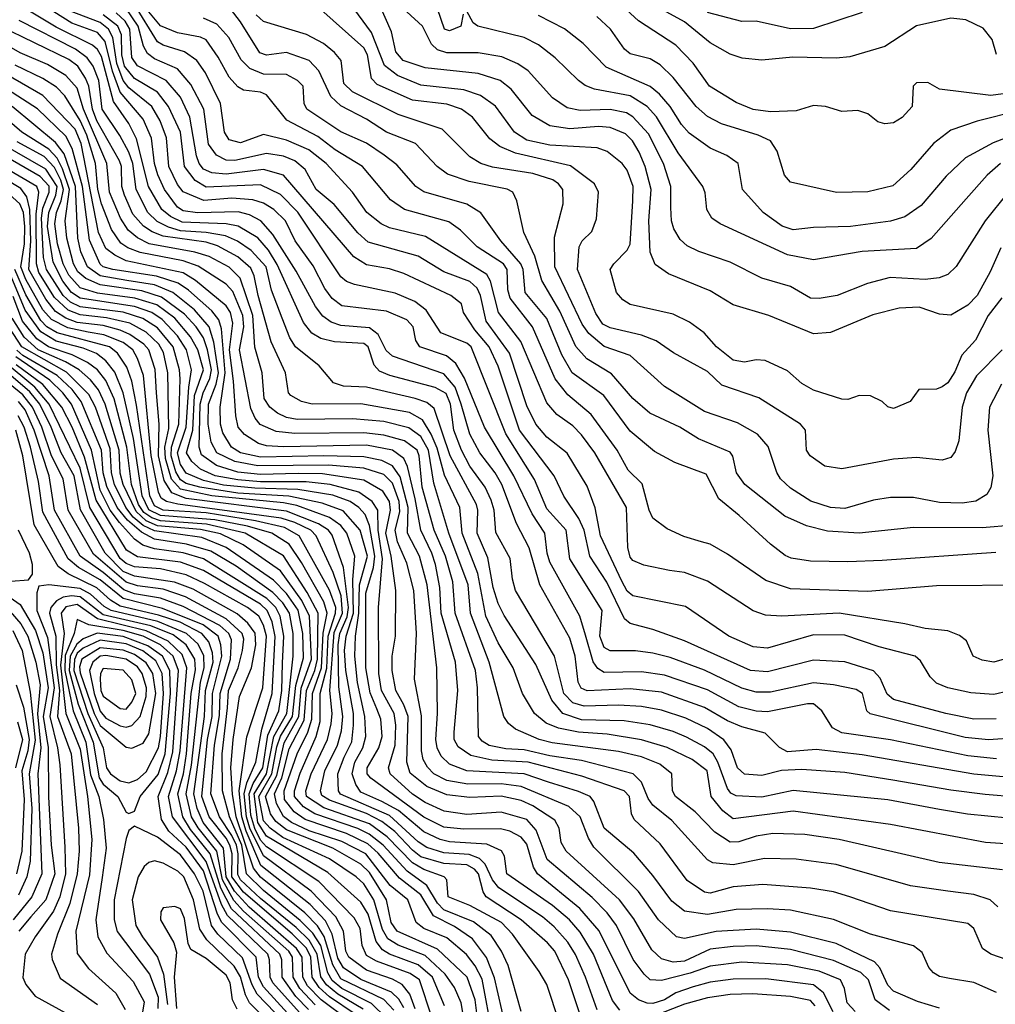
# Model space of a CAD drawing. Extents: x 501367 to 657802, y 482273 to 547541.
# Tile 368 of 656: x 613694 to 617100, y 485730 to 489168. Entities that reach past the tile are written whole.
import ezdxf

# ---------------------------------------------------------------- set-up
doc = ezdxf.new("R2010")
doc.units = 0

msp = doc.modelspace()

# ---------------------------------------------------------------- linework, layer by layer
at = {"layer": '0CON20XD'}
for points in [[(617123.1, 488196.9), (617075.9, 488135), (617031.3, 488048.7), (616983.7, 487996.3), (616958.5, 487938.5), (616935, 487900), (616915, 487885.4), (616895, 487877.3), (616833, 487877), (616803.3, 487835), (616745, 487810), (616725, 487815.8), (616705, 487834), (616665, 487854.2), (616625, 487855.6), (616585, 487842), (616565, 487842.5), (616465, 487874.6), (616425, 487897.3), (616375, 487941.5), (616297.2, 487977.2), (616265, 487979.5), (616225, 487971.5), (616185, 487979.2), (616127.3, 488025), (616084.2, 488074.2), (616032.1, 488112.1), (615975, 488139.6), (615825, 488173.2), (615799.4, 488189.4), (615777.7, 488215), (615756.1, 488295), (615768, 488315), (615815, 488363.2), (615825.7, 488384.3), (615835.2, 488535), (615836.1, 488585), (615815, 488642.5), (615796.9, 488665), (615745, 488707.8), (615710.2, 488720.2), (615545, 488729), (615465, 488746.9), (615421.2, 488775), (615355.1, 488865.1), (615302.5, 488902.5), (615245, 488922.5), (615095, 488939.5), (615012.6, 488972.6), (614967.4, 489007.4), (614922.5, 489122.5), (614815, 489269.3)], [(617145, 488911.2), (617085, 488902.4), (616905.6, 488925.6), (616865, 488948.6), (616825, 488946.9), (616813.3, 488935), (616810, 488865), (616775, 488826.4), (616745, 488807.9), (616714.5, 488804.5), (616690.5, 488810.5), (616655, 488838.8), (616620.7, 488850.7), (616565, 488846.7), (616507.5, 488865), (616465, 488868.5), (616405, 488849.6), (616315, 488845.8), (616255, 488853.8), (616195, 488878.7), (616102.7, 488935), (616045.8, 489015.8), (615985, 489078.8), (615855, 489163.7), (615755.4, 489255)], [(617191.7, 486518.3), (617025, 486533.3), (616635, 486600.8), (616475, 486620), (616375, 486611.5), (616346.3, 486626.3), (616296.5, 486676.5), (616215, 486698.2), (616165, 486719.3), (616085, 486766.2), (615935, 486820.2), (615825, 486830.9), (615675, 486824.8), (615653.9, 486833.9), (615644.3, 486855), (615633.6, 486945), (615615, 487008.2), (615510, 487195), (615473.3, 487323.3), (615428.6, 487408.6), (615376.9, 487545), (615354.2, 487585), (615300, 487655), (615265, 487720), (615235.5, 487825), (615214, 487885), (615175, 487931.6), (614995, 487992.4), (614972.9, 488012.9), (614945, 488068.6), (614915, 488091.4), (614815, 488099.5), (614781.8, 488111.8), (614752.7, 488132.7), (614726.3, 488166.3), (614659.5, 488289.5), (614578.2, 488418.2), (614535.8, 488465), (614495.9, 488485.9), (614457, 488497), (614315, 488493.6), (614265, 488500), (614245, 488513.2), (614199.2, 488575), (614175.8, 488625.8), (614163.9, 488665), (614153.5, 488753.5), (614125, 488820.2), (614044.7, 488914.7), (614017.5, 488987.5), (613991.8, 489091.8), (613965, 489122.8), (613876, 489156), (613759.1, 489229.1)], [(617167.5, 486945), (617095, 486924.6), (617055, 486931.1), (617023.3, 486945), (616999.5, 486999.5), (616975, 487018), (616935, 487034.3), (616855, 487041.8), (616785, 487058.4), (616555, 487095.2), (616355, 487085.2), (616298, 487088), (616255, 487103.3), (616095, 487207.8), (616015, 487237.1), (615963.3, 487245), (615872.7, 487262.7), (615835, 487280), (615825, 487291.1), (615817.6, 487325), (615813.1, 487465), (615701.9, 487655), (615655, 487718.7), (615625, 487749.8), (615569.3, 487789.3), (615535, 487830), (615444.2, 488044.2), (615366.1, 488145), (615337.3, 488255), (615325, 488278.4), (615111, 488411), (614985, 488440.9), (614955.5, 488454.5), (614905.8, 488495), (614855.4, 488565.4), (614763.9, 488665), (614703, 488713), (614625, 488747.4), (614545, 488766.5), (614465, 488737.6), (614425, 488748), (614409.4, 488775), (614395.5, 488875), (614342.2, 488982.2), (614312, 489025), (614269.3, 489055), (614195, 489078.3), (614175, 489090.2), (614095, 489221)], [(617119.3, 488370.7), (617082.8, 488287.2), (617037.4, 488205), (617005, 488170.8), (616945, 488136.4), (616905, 488139.6), (616835, 488164), (616765, 488160.6), (616673, 488137), (616525, 488075.5), (616465, 488070.9), (616309.2, 488135), (616185, 488172), (616105, 488221.3), (615959.8, 488279.8), (615913.2, 488313.2), (615895.6, 488355.6), (615890.8, 488465), (615899.2, 488575), (615877.8, 488655), (615857.2, 488705), (615834, 488745), (615809.4, 488769.4), (615755, 488790.8), (615714.5, 488794.5), (615615, 488786.1), (615545, 488796.5), (615483.2, 488833.2), (615410.3, 488925), (615371.8, 488955), (615295, 488980.3), (615109.9, 488999.9), (615033.2, 489025), (615006.7, 489055), (614991.7, 489125), (614947.5, 489225)], [(617105, 489046.2), (617088.9, 489098.9), (617058.5, 489138.5), (616997.3, 489167.3), (616945, 489172.5), (616825, 489145.9), (616715, 489074.5), (616591.9, 489038.1), (616545, 489033.2), (616393.1, 489036.9), (616285, 489026.1), (616216.4, 489033.6), (616175, 489047.5), (616105, 489086.5), (616015, 489160.4), (615914.7, 489215)], [(617175, 486453), (617065, 486462.8), (616945, 486477.3), (616742.9, 486512.9), (616575, 486539.5), (616425, 486549.3), (616354.2, 486545.8), (616285, 486529), (616225, 486533), (616200.4, 486555), (616178, 486618), (616152.9, 486652.9), (616095, 486692.4), (616019.5, 486729.5), (615935, 486756.4), (615865, 486769.7), (615785, 486774.6), (615665, 486770.9), (615625, 486782.1), (615593.4, 486815), (615561.2, 486945), (615425.3, 487175), (615414.8, 487214.8), (615406.4, 487286.4), (615356.9, 487376.9), (615351, 487455), (615340.6, 487490.6), (615319.4, 487535), (615265, 487609.3), (615236.8, 487665), (615210.2, 487735), (615198.1, 487825), (615182.8, 487862.8), (615145, 487883.7), (614985.9, 487925.9), (614950.7, 487940.7), (614931.1, 487961.1), (614910, 488025), (614895, 488036.7), (614792.8, 488042.8), (614745, 488054.8), (614713.6, 488073.6), (614685, 488110), (614592.4, 488312.4), (614562.5, 488362.5), (614525, 488405.5), (614456.8, 488446.8), (614415, 488455.3), (614261, 488461), (614219.9, 488479.9), (614189.6, 488505), (614143.7, 488585), (614102.2, 488752.2), (614075, 488805.7), (614021.5, 488881.5), (613979.1, 489039.1), (613965, 489064.1), (613948.2, 489078.2), (613821.7, 489141.7), (613705, 489210.9)], [(617105, 486586.8), (617005, 486597.6), (616735, 486653.8), (616565, 486678.3), (616531.6, 486695), (616495, 486754.7), (616465, 486778.5), (616445, 486779.2), (616305, 486751), (616265, 486753.2), (616205, 486769), (616095, 486827.7), (615945, 486879.5), (615865, 486890.2), (615735, 486887.9), (615712.6, 486902.6), (615696, 486926), (615669.1, 487019.1), (615650, 487085), (615545, 487273.8), (615535.5, 487305), (615527.5, 487375), (615482.9, 487442.9), (615419.7, 487575), (615316.2, 487745), (615246.4, 487916.4), (615217, 487967), (615183.9, 487993.9), (615090.9, 488025), (615077, 488047), (615068.1, 488095), (615045, 488119.7), (614975, 488150.2), (614818.4, 488168.4), (614785, 488193.9), (614759.2, 488229.2), (614718.3, 488308.3), (614655.4, 488395.4), (614621.5, 488465), (614581.1, 488505), (614545, 488526.5), (614508.1, 488538.1), (614435, 488544.4), (614336.8, 488536.8), (614265, 488566.3), (614245, 488591.7), (614214.9, 488654.9), (614205.9, 488755), (614184.3, 488815), (614154.8, 488865), (614075, 488929.4), (614055, 488955.5), (614032.5, 489015), (614018.9, 489105), (614003.9, 489135), (613975, 489157.5), (613868.2, 489198.2)], [(617175, 486660), (617076.5, 486653.5), (616995, 486661.2), (616663.8, 486743.8), (616651.4, 486755), (616636.7, 486815), (616615, 486828.8), (616535, 486845.7), (616465, 486851.9), (616315, 486819.3), (616265, 486820), (616215, 486833.4), (616085, 486896.2), (615965, 486940.5), (615905, 486956.3), (615844, 486964), (615755, 486963.6), (615735, 486975.3), (615719.4, 487015), (615727.5, 487105), (615615.2, 487285), (615602.3, 487385), (615535, 487460.3), (615491.9, 487561.9), (615391.4, 487721.4), (615270.4, 488025), (615255, 488038.4), (615164.1, 488074.1), (615113.6, 488153.6), (615073.7, 488183.7), (615005, 488213.3), (614863.4, 488243.4), (614835, 488253.6), (614815, 488270), (614665.1, 488495.1), (614605, 488556.9), (614535, 488590.6), (614345, 488582.3), (614305.9, 488605.9), (614269.1, 488655), (614254.9, 488775), (614213.4, 488865), (614175, 488914.5), (614095, 488962.8), (614060.2, 489005), (614050.2, 489045), (614048.8, 489115), (614036.8, 489145), (613985, 489184.6)], [(617103.8, 486726.2), (617025, 486725.6), (616927.5, 486745), (616745, 486794.1), (616722.5, 486812.5), (616698.9, 486868.9), (616675, 486894.7), (616575, 486925.2), (616465, 486931.5), (616305, 486890.7), (616245.1, 486895.1), (616015, 486999.4), (615905, 487038.3), (615825, 487059), (615805.4, 487075.4), (615744.1, 487204.1), (615684.6, 487294.6), (615664.9, 487385), (615646.4, 487426.4), (615593.9, 487503.9), (615560.2, 487575), (615439.3, 487735), (615365, 487957.5), (615332.5, 488025), (615283.5, 488085), (615244, 488145), (615236, 488175), (615199.4, 488205), (615035, 488282), (614985, 488297.8), (614905, 488311.6), (614860.1, 488340.1), (614615, 488624.8), (614545, 488644.9), (614415, 488628.7), (614365, 488633.3), (614335, 488645.8), (614320.4, 488665), (614311.7, 488691.7), (614287.5, 488827.5), (614255, 488896.7), (614205.6, 488955), (614105, 489006), (614085.3, 489035.3), (614078.8, 489135), (614062.5, 489162.4), (614031.1, 489191.1)], [(617145, 486822.9), (617095, 486812), (617015, 486817.3), (616935, 486834.8), (616895, 486851.6), (616873.2, 486873.2), (616839, 486929), (616820.5, 486945), (616695, 486977.7), (616575, 487018.5), (616465, 487019.4), (616305, 486973.4), (616255, 486977.6), (616170.5, 487015), (616018.8, 487118.8), (615835, 487156.2), (615815, 487172.1), (615796.7, 487206.7), (615722.4, 487365), (615703.5, 487463.5), (615675, 487539.5), (615605, 487653.9), (615535, 487710.4), (615496.5, 487755), (615465, 487820), (615403.5, 488003.5), (615322.6, 488115), (615302.7, 488205), (615290.7, 488230.7), (615265, 488253.2), (615175, 488287.2), (615085, 488341.9), (614910.7, 488390.7), (614874, 488424), (614792.1, 488522.1), (614729, 488575), (614690.2, 488645), (614655, 488674.5), (614615, 488691.4), (614555, 488700.3), (614445, 488675.7), (614415, 488677.7), (614381.4, 488695), (614353.3, 488733.3), (614337.3, 488855), (614291.9, 488941.9), (614245, 488996.5), (614165, 489030.6), (614139.6, 489049.6), (614125.9, 489075), (614107.1, 489145), (614065, 489206.3)], [(617215, 487193.3), (616895, 487190.8), (616655, 487171.1), (616385, 487180.2), (616299.3, 487209.3), (616165, 487301.5), (616105, 487336.2), (616075, 487344.6), (616012.8, 487362.8), (615955, 487389.6), (615905, 487427.3), (615891.5, 487455), (615867.2, 487547.2), (615818.1, 487595), (615779.8, 487665), (615688.7, 487788.7), (615608.2, 487858.2), (615563.5, 487913.5), (615483.8, 488095), (615406.4, 488195), (615397.7, 488225), (615395.7, 488295), (615383.4, 488315), (615291.2, 488375), (615232.5, 488432.5), (615191.7, 488461.7), (615036.9, 488505), (614989, 488539), (614890.7, 488655), (614795, 488713.4), (614735, 488759.2), (614626.5, 488816.5), (614555.4, 488905.4), (614535, 488914), (614475, 488921.9), (614455, 488932.8), (614425, 488966.7), (614386.8, 489036.8), (614345, 489096.7), (614325, 489106.4), (614245, 489121.9), (614185, 489145.8), (614145, 489195.5)], [(617165, 487402.5), (617055, 487393), (616815, 487394.2), (616625, 487374.8), (616515, 487381.7), (616440.6, 487400.6), (616365, 487434.7), (616225.4, 487545), (616196.2, 487585), (616184, 487644), (616175, 487657.1), (616064.1, 487704.1), (615998.9, 487745), (615893.5, 487793.5), (615835, 487844.7), (615760.8, 487930.8), (615674.1, 487984.1), (615636.1, 488026.1), (615580.4, 488150.4), (615517.5, 488257.5), (615492.2, 488342.2), (615453.8, 488425), (615430, 488535), (615415.7, 488565), (615396, 488576), (615263, 488603), (615187.7, 488627.7), (615151.8, 488655), (615075.5, 488735), (614975, 488775.2), (614905, 488820.2), (614815, 488866.5), (614779.7, 488899.7), (614738.7, 488988.6), (614704.6, 489025), (614625, 489053.6), (614555, 489044.3), (614531.8, 489051.8), (614465, 489159.7), (614429.7, 489205)], [(617121.9, 487895), (617080.3, 487815), (617074.3, 487735), (617092.1, 487575), (617085.3, 487534.8), (617070.6, 487509.4), (617032.9, 487487.1), (616985, 487480), (616905, 487482.5), (616815, 487499.7), (616735, 487499.4), (616675, 487489.7), (616575, 487461.2), (616525, 487464.8), (616456.3, 487486.3), (616385, 487531.8), (616350.9, 487565), (616337.2, 487587.2), (616307.7, 487677.7), (616270.6, 487720.6), (616199.9, 487759.9), (616085, 487799.2), (615945, 487886.5), (615825, 487995.3), (615735, 488027), (615681.4, 488071.4), (615658.3, 488105), (615562.6, 488305), (615561.3, 488408.7), (615591.9, 488525), (615590.4, 488575), (615575.7, 488595), (615555, 488608.8), (615485, 488630.2), (615345, 488652.8), (615303.5, 488665), (615265, 488689.3), (615169.5, 488785), (615015, 488836.3), (614855.9, 488915.9), (614826.1, 488945), (614815.9, 489025), (614793.3, 489053.3), (614755, 489084.8), (614695, 489116.2), (614545, 489161.3), (614519.8, 489185)], [(617124.5, 488015.5), (617035, 487924), (616999.6, 487865), (616984.3, 487815), (616973.1, 487696.9), (616960.4, 487659.6), (616945, 487638.6), (616915, 487630), (616825, 487638.9), (616745, 487633.2), (616565, 487599.5), (616505, 487608.9), (616454.4, 487645), (616441.1, 487665), (616437.5, 487735), (616420.6, 487755), (616275, 487847.1), (616145, 487891.1), (616095, 487938.8), (615976.5, 488005), (615916.2, 488046.1), (615865, 488066.5), (615755, 488091.2), (615729.8, 488105), (615705, 488141.5), (615641.7, 488295), (615646.8, 488375), (615657.5, 488395), (615692.1, 488427.9), (615708.1, 488471.9), (615715.4, 488565), (615700.4, 488595), (615617.5, 488657.5), (615425, 488701.8), (615370, 488725), (615335, 488752.2), (615275, 488827.8), (615236.5, 488855), (615185, 488872.3), (615065, 488886.7), (614941.8, 488941.8), (614922.6, 488962.6), (614907.8, 489045), (614895, 489069.1), (614735, 489212.9)], [(617144.8, 488565.2), (617064.7, 488465), (616964, 488306), (616935, 488277.8), (616903.9, 488266.1), (616855, 488260), (616732.7, 488267.3), (616653.9, 488246.1), (616548, 488205), (616485, 488194.7), (616455, 488195.3), (616385, 488236), (616285, 488264.6), (616175, 488321.6), (616065, 488357.8), (616025, 488378.2), (615999.8, 488399.8), (615977.8, 488437.8), (615969.7, 488465), (615967.6, 488512.4), (615967.1, 488585), (615941.4, 488665), (615888.9, 488768.9), (615835, 488828.3), (615812.5, 488842.5), (615755, 488854.2), (615650.9, 488850.9), (615605, 488859.8), (615554.5, 488894.5), (615469.2, 488989.2), (615433.1, 489013.1), (615377.8, 489037.8), (615295, 489052), (615185, 489051.7), (615152.5, 489062.5), (615131.6, 489081.6), (615099.8, 489145), (615045, 489194.8)], [(615242.7, 489187.3), (615234, 489145), (615195, 489128.4), (615177.1, 489135), (615152.9, 489205)], [(617118.8, 488665), (617072, 488625), (616998.3, 488541.7), (616876.9, 488403.1), (616825, 488369.3), (616635, 488358.1), (616465, 488329.7), (616375, 488346.1), (616140, 488455), (616110, 488475), (616092.9, 488505), (616087.2, 488562.8), (616078.8, 488585), (615993.2, 488703.2), (615917.9, 488827.9), (615884.2, 488864.2), (615825, 488902.1), (615700.6, 488925), (615667.9, 488937.9), (615644.8, 488954.8), (615563.9, 489035), (615505, 489079.4), (615455, 489105.8), (615293.8, 489145), (615276.7, 489156.7), (615255, 489197.5)], [(617305, 488819.2), (617092.8, 488737.2), (616996.4, 488685), (616928.8, 488621.2), (616841, 488519), (616785, 488479.4), (616735, 488464.2), (616595, 488445.2), (616465, 488442.4), (616395, 488434.3), (616356.3, 488446.3), (616290, 488495), (616217.5, 488575), (616202.2, 488665), (616163.3, 488693.3), (616105, 488718.7), (616031.8, 488771.8), (616005, 488801.2), (615965.6, 488864.4), (615927.9, 488907.9), (615895, 488934.4), (615741.7, 489001.7), (615661.5, 489085), (615595.9, 489135.9), (615505, 489182.3)], [(616635, 489192.5), (616465, 489136.4), (616385, 489135.9), (616265, 489162.3), (616215, 489161.6), (616095, 489192.6)], [(617295, 486280.2), (617066.7, 486295), (616735, 486358), (616395, 486404.1), (616185, 486377.4), (616149, 486405), (616107.8, 486455), (616093.8, 486545), (616042, 486585), (615955, 486626.5), (615865, 486653.1), (615745, 486673.2), (615645, 486679.7), (615575, 486693.5), (615531.9, 486711.9), (615491.4, 486745), (615449.5, 486815), (615416.6, 486905), (615365, 486991.6), (615321.9, 487085), (615293.7, 487233.7), (615238.9, 487375), (615230.2, 487465), (615177, 487577), (615151.4, 487671.4), (615131, 487721), (615100.6, 487770.6), (615055, 487796.5), (614885, 487826.8), (614714.8, 487824.8), (614678.1, 487835), (614640.5, 487855), (614632.9, 487865), (614622.1, 487935), (614572.4, 488042.4), (614525.9, 488205), (614513, 488273), (614500.4, 488300.4), (614455, 488339.9), (614385, 488378.4), (614345, 488390.5), (614195, 488411.9), (614156.5, 488426.5), (614126.2, 488446.2), (614089.1, 488489.1), (614059.3, 488555), (614050.5, 488585), (614048.9, 488655), (614042.4, 488675), (613963.6, 488815), (613947.6, 488855), (613935.7, 488935), (613923.9, 488963.9), (613896.7, 489005), (613865, 489028.8), (613625, 489145.1)], [(617145, 486379.4), (617003.4, 486393.4), (616905, 486410.6), (616725, 486443.9), (616395, 486476.7), (616285, 486453.3), (616195, 486457.3), (616177.3, 486467.3), (616165, 486483.5), (616132, 486575), (616114.7, 486604.7), (616085, 486629.1), (616022.2, 486662.2), (615975, 486682.7), (615895, 486706), (615805, 486719.6), (615655, 486723.5), (615590.3, 486745), (615552.2, 486792.2), (615495.9, 486915.9), (615385, 487087.3), (615365, 487129.6), (615347.4, 487185), (615328.6, 487288.6), (615291.6, 487375), (615293.1, 487455), (615288.4, 487475), (615196.4, 487645), (615140.7, 487810.7), (615115, 487831), (615075, 487845.4), (614905, 487884.5), (614825, 487888.1), (614789.9, 487899.9), (614739.5, 487959.5), (614656.7, 488025), (614637.1, 488057.1), (614610.5, 488125), (614573.1, 488223.1), (614554, 488305), (614502.2, 488362.2), (614454.4, 488394.4), (614412.5, 488412.5), (614345, 488425.1), (614255, 488430.5), (614213.2, 488443.2), (614173.4, 488463.4), (614141.4, 488495), (614100.1, 488575), (614088.4, 488665), (614074.7, 488705), (614043.5, 488763.5), (613981.6, 488855), (613970.4, 488955), (613950, 489005), (613928.9, 489035), (613889.1, 489065), (613692.1, 489165)], [(617102.1, 487307.9), (616705, 487280), (616585, 487274.8), (616455, 487277.6), (616387.8, 487287.8), (616366.6, 487296.6), (616315, 487336.2), (616206.5, 487436.5), (616135.2, 487495.2), (616091.3, 487581.3), (615981.3, 487621.3), (615910.5, 487660.5), (615825, 487730.7), (615733.1, 487855), (615622.7, 487935), (615587, 487997), (615535, 488124.2), (615459.3, 488215), (615451.3, 488295), (615443.7, 488315), (615373.9, 488395), (615303.8, 488493.8), (615255, 488523.1), (615105, 488566.5), (615076.7, 488585), (615010.9, 488660.9), (614966.7, 488695), (614905, 488736), (614815, 488776), (614696.6, 488855), (614686.6, 488875), (614684, 488935), (614663.9, 488955), (614625, 488976), (614545, 488977.5), (614496.9, 488996.9), (614467, 489027), (614423.6, 489105), (614382.2, 489152.2), (614335, 489173)], [(617185, 488850.7), (617036.5, 488813.5), (616945, 488782), (616884.5, 488735), (616805, 488644.5), (616742.8, 488587.2), (616655, 488566.1), (616546.2, 488563.8), (616385, 488600), (616364.8, 488624.8), (616338.3, 488708.3), (616315.5, 488745), (616272.9, 488765), (616144.5, 488804.5), (616095, 488829.2), (616055.8, 488865), (615975.4, 488965.4), (615929.9, 489009.9), (615895, 489030.8), (615825, 489048.4), (615806, 489065), (615756.7, 489135), (615708.6, 489178.6)], [(617125, 486199.3), (616904.8, 486224.8), (616554.8, 486304.8), (616435, 486322.4), (616323.8, 486326.2), (616265, 486316.4), (616205, 486296.8), (616175, 486296), (616121.3, 486331.3), (616051.8, 486401.9), (615983.3, 486455), (615973.3, 486475), (615970.7, 486535), (615928.5, 486568.5), (615865, 486593.6), (615785, 486612.4), (615553.4, 486643.4), (615507.9, 486655), (615425, 486690.3), (615400.7, 486710.7), (615383.7, 486735), (615333.1, 486925), (615267.4, 487095), (615259.4, 487195), (615192, 487375), (615139.7, 487549.7), (615121.7, 487665), (615095, 487712.1), (615052.4, 487742.4), (614965, 487764.4), (614855.7, 487774.3), (614662.2, 487772.2), (614625, 487779.2), (614594, 487794), (614566.7, 487815), (614547.7, 487845), (614540.2, 487935), (614514.6, 488024.6), (614507.4, 488135), (614463.7, 488265), (614425, 488303.9), (614355, 488340.8), (614305.6, 488355.6), (614145.6, 488385.6), (614105, 488405.4), (614072.7, 488432.7), (614045.3, 488474.7), (614007.3, 488565), (613997.7, 488665), (613916.6, 488855), (613895, 488928.1), (613855, 488973.2), (613791.1, 489011.1), (613695, 489052.2), (613584.3, 489114.3)], [(617195, 485866.5), (617084.8, 485904.8), (617055.3, 485925.2), (617025.9, 485995), (617005, 486012.1), (616735, 486055.8), (616592.9, 486105), (616535, 486122.5), (616455, 486135.2), (616288.6, 486148.6), (616185, 486139.8), (616105, 486117.7), (616085, 486121.6), (616025, 486162), (615930.5, 486290.5), (615839.1, 486375), (615830.3, 486395), (615823, 486455), (615805, 486474.8), (615656.6, 486526.6), (615469.1, 486575), (615342.5, 486582.5), (615268.6, 486598.6), (615225, 486628.4), (615211.2, 486655), (615210.4, 486680.4), (615223.3, 486825), (615215.8, 486925), (615165.5, 487095), (615161.1, 487185), (615145.1, 487265.1), (615132.7, 487305), (615094.4, 487385), (615075.2, 487495), (615047.7, 487607.7), (615035.3, 487635.3), (614995, 487665.1), (614905, 487682), (614615, 487676.8), (614555, 487680.1), (614527.6, 487687.6), (614478.8, 487718.8), (614456.7, 487745), (614448.4, 487785), (614440.4, 487905), (614426.8, 488015), (614438.3, 488108.3), (614429.9, 488145), (614415, 488168.3), (614307.5, 488257.5), (614265, 488284), (614065.8, 488325.8), (614025.4, 488345.4), (613995, 488368.7), (613969.5, 488425), (613908.6, 488735), (613887.1, 488785), (613775, 488903), (613520.1, 489049.9)], [(617109.8, 486069.8), (617082.9, 486095), (617025, 486113.3), (616935.2, 486125.2), (616804, 486144), (616545, 486218.1), (616405, 486236.7), (616295, 486238.6), (616185, 486217.4), (616114.2, 486224.2), (616095, 486234.6), (615971.2, 486371.2), (615905, 486425.2), (615888.6, 486448.6), (615865, 486505.4), (615835.4, 486535), (615655, 486580.9), (615545, 486597.2), (615455, 486618.8), (615391.5, 486621.5), (615333.5, 486633.5), (615308.9, 486648.9), (615295.8, 486665), (615292.3, 486835), (615284.8, 486895.2), (615214.6, 487095), (615205.9, 487205), (615181.1, 487295), (615141.4, 487385), (615099, 487535), (615089.1, 487645), (615082, 487665), (615037.2, 487697.2), (614965, 487717.1), (614895, 487724.9), (614655, 487722.4), (614589.8, 487729.8), (614534, 487754), (614516, 487776), (614500.6, 487810.6), (614461.5, 488015), (614476, 488095), (614473.3, 488135), (614438.1, 488218.1), (614414.5, 488244.5), (614317.5, 488307.5), (614265, 488325.1), (614114.5, 488354.5), (614070.9, 488370.9), (614047.4, 488387.4), (614014.7, 488434.7), (613979.9, 488525), (613967.1, 488575), (613957.9, 488665), (613928.4, 488765), (613905, 488815.1), (613851.2, 488901.2), (613822.5, 488932.5), (613775, 488962.6), (613678.5, 489008.5)], [(617105, 485771.3), (617025, 485805.9), (616940.2, 485819.8), (616905, 485827.5), (616885, 485839.5), (616868.8, 485858.8), (616845, 485910.4), (616815, 485934.1), (616665, 485974.8), (616535, 486025.7), (616385, 486058.1), (616305, 486063.2), (616195, 486061.1), (616095, 486043.8), (616015.2, 486055.2), (615970.5, 486090.5), (615905, 486180), (615838.1, 486258.1), (615735, 486344.7), (615698.1, 486438.1), (615685.3, 486455), (615645, 486473.4), (615540.8, 486505), (615454.9, 486534.9), (615255, 486545.1), (615195, 486567.9), (615165.8, 486595.8), (615151.8, 486625), (615146.5, 486655), (615152.9, 486745), (615149.8, 486905), (615116.6, 487195), (615090.3, 487295), (615048.4, 487375), (615050.6, 487465), (615022, 487572), (614995, 487610.4), (614958.6, 487628.6), (614895, 487641.7), (614755.3, 487645.2), (614535, 487640.4), (614464.7, 487655), (614433.7, 487675), (614402.9, 487725), (614394.9, 487754.9), (614393.7, 487815), (614410.8, 487935), (614398.4, 488088.4), (614389.3, 488119.3), (614365, 488150.7), (614283.4, 488223.4), (614247.3, 488247.3), (614171.7, 488271.7), (614019.2, 488295), (613985.8, 488305), (613975, 488314.2), (613937.5, 488397.5), (613912.6, 488585), (613877.4, 488717.4), (613855, 488761.3), (613756, 488856), (613545, 488991.9)], [(616731.4, 485708.6), (616681.2, 485745), (616658.2, 485815), (616631.4, 485841.4), (616535, 485882.5), (616385, 485921.3), (616265, 485933.7), (616185, 485931.7), (616105, 485922.8), (616015, 485880), (615975, 485877.4), (615935, 485888.5), (615900.6, 485920.6), (615838.3, 486028.3), (615788.3, 486095), (615601.8, 486265), (615584.7, 486295), (615577.6, 486345), (615562.7, 486372.7), (615485, 486423.1), (615445, 486441.4), (615375, 486456.3), (615265, 486451.6), (615185, 486461.4), (615115, 486490.9), (615057.5, 486537.4), (615045.1, 486575.1), (615050.6, 486735), (615035.6, 486775.6), (615007.3, 486825), (614994.2, 486895), (614994.5, 486945), (615005.9, 487015), (615007, 487175), (614990.6, 487295), (614971.9, 487375), (614988.8, 487455), (614984.7, 487485), (614961.4, 487521.4), (614895, 487559.5), (614751.6, 487581.6), (614666.7, 487583.3), (614535, 487579.9), (614455, 487588.3), (614381.2, 487611.2), (614328.8, 487648.8), (614320, 487675), (614324, 487825), (614334.1, 487865), (614357.8, 487915), (614363.3, 487945), (614350, 488015), (614335, 488056.3), (614310.5, 488095), (614269.8, 488139.8), (614189.1, 488199.1), (614120.4, 488220.4), (613975, 488241.9), (613924.5, 488264.5), (613897.2, 488287.2), (613881.9, 488315), (613858.3, 488405), (613852.8, 488465), (613867.6, 488575), (613843.6, 488646.4), (613824.6, 488684.7), (613795.6, 488715.6), (613701.7, 488775), (613606.3, 488856.3)], [(616905, 485717), (616829.2, 485739.2), (616745, 485776.3), (616725, 485796.2), (616697.5, 485857.5), (616678.7, 485878.7), (616545, 485942), (616385, 485981.9), (616265, 485992.6), (616125.9, 485984.1), (616015, 485959.2), (615987.5, 485965), (615924.3, 486024.3), (615854.1, 486124.1), (615698.8, 486278.8), (615679.6, 486309.6), (615651.2, 486385), (615610.9, 486420.9), (615445, 486490.9), (615375, 486499.6), (615258.5, 486498.5), (615185, 486511.7), (615139.8, 486535), (615117.5, 486557.5), (615102.9, 486585), (615096.5, 486615), (615097.3, 486737.3), (615072.3, 486865), (615079.5, 487025), (615070.4, 487175), (615045, 487269.6), (615012.9, 487345), (615004.4, 487385), (615021.2, 487448.8), (615018.9, 487485), (614995, 487549.1), (614965, 487579.5), (614895, 487602.1), (614772, 487612), (614525, 487610), (614444.8, 487624.8), (614382.6, 487655), (614362.1, 487692.1), (614351.5, 487755), (614352.6, 487825), (614379.3, 487895), (614387.4, 487935), (614372, 488042), (614355.3, 488095), (614304.1, 488155), (614228.8, 488215), (614165, 488241.4), (614067.5, 488257.5), (613975, 488273.7), (613931.1, 488305), (613907.6, 488357.6), (613896.4, 488405), (613888.5, 488585), (613848.9, 488698.9), (613819.1, 488739.1), (613667, 488865)], [(616533.7, 485703.7), (616500.3, 485770.3), (616465, 485798.3), (616299.2, 485819.2), (616185, 485817.6), (616105, 485807), (616045, 485790.5), (615985, 485770.1), (615945, 485745.8), (615905, 485732.5), (615885, 485733.7), (615854.6, 485745), (615825, 485769.3), (615716.9, 485986.9), (615650, 486065), (615501.3, 486185), (615488.4, 486208.4), (615465, 486289.1), (615445, 486313.5), (615405, 486334.5), (615372.9, 486342.9), (615245, 486341.1), (615175, 486348.7), (615105, 486383.3), (614919.4, 486519.4), (614907.4, 486535), (614907.5, 486555), (614947.6, 486625), (614958.9, 486665), (614954.5, 486725.5), (614941.4, 486761.4), (614917.8, 486817.8), (614902.7, 486905), (614902.4, 487165), (614929.2, 487255), (614934, 487295), (614915, 487402), (614900.5, 487440.5), (614878.1, 487465), (614848, 487485), (614787.3, 487507.3), (614665, 487527), (614515, 487531.9), (614405, 487543), (614335, 487558.2), (614275, 487584.5), (614255, 487614.1), (614244.8, 487655), (614275.1, 487745), (614284.3, 487885), (614293.6, 487945), (614276.3, 488015), (614245, 488064.3), (614191.4, 488121.4), (614154.8, 488144.8), (614095, 488166.2), (613905, 488195.7), (613874.9, 488215), (613844.4, 488254.4), (613810.5, 488320.5), (613790.7, 488445), (613795.2, 488494.8), (613820.4, 488555), (613824.1, 488585), (613785, 488646.1), (613629.4, 488735)], [(616611.1, 485705), (616582.6, 485735), (616573.8, 485785), (616559.4, 485815), (616485, 485846.1), (616375, 485867.9), (616215, 485876.6), (616105, 485863.4), (616035, 485838.3), (615935, 485812.9), (615895, 485815.8), (615873.8, 485835), (615836.4, 485886.4), (615777.3, 486005), (615745, 486049.8), (615692.6, 486102.6), (615535.7, 486235.7), (615497.5, 486337.5), (615464.7, 486375), (615375, 486401.1), (615255, 486393), (615175.7, 486404.3), (615110, 486435), (615065, 486463.8), (614987, 486535), (614982, 486555), (615004.9, 486635.1), (615007.7, 486705), (615001.1, 486745), (614957.3, 486825), (614947.7, 486885), (614946.5, 487115), (614960.6, 487285), (614945.2, 487384.8), (614944.1, 487455), (614925, 487485.9), (614877.8, 487517.8), (614778.2, 487545), (614693.9, 487553.9), (614535, 487554.2), (614455, 487560.7), (614376.4, 487575), (614325, 487597.9), (614295.2, 487625.2), (614276.5, 487655), (614297.8, 487735), (614304.7, 487855), (614335.4, 487945), (614316.1, 488015), (614290.7, 488060.7), (614235.5, 488125.5), (614172.1, 488172.1), (614095.7, 488195.7), (613965, 488213.3), (613905, 488231.6), (613865.9, 488276), (613845.8, 488315), (613825.3, 488385), (613816.6, 488455), (613822.4, 488495), (613838.6, 488535), (613846.3, 488575), (613837.5, 488607.5), (613815, 488651.6), (613779.5, 488689.5), (613685, 488740.7)], [(615663.2, 485655), (615609.8, 485815), (615562.8, 485915), (615536.6, 485945), (615444.4, 486025), (615322.3, 486105), (615312.2, 486122.2), (615296.4, 486185), (615281.9, 486201.9), (615255, 486216.6), (615175, 486221.1), (615095, 486244.7), (615065, 486267.7), (615003.5, 486333.5), (614958.5, 486368.5), (614905, 486396.2), (614775, 486442.3), (614749.3, 486459.3), (614743.7, 486475), (614759.1, 486545), (614803.8, 486635), (614817.6, 486685), (614822.6, 486735), (614808, 486838), (614805.4, 486985), (614811.3, 487025), (614837.6, 487082.4), (614842.1, 487115), (614824.6, 487254.6), (614785, 487367.4), (614772.1, 487385), (614737.7, 487407.7), (614625, 487452.1), (614275, 487495.7), (614225.3, 487515.3), (614198.4, 487558.4), (614178.5, 487645), (614181.1, 487755), (614171.9, 487865), (614166.5, 487946.5), (614145.1, 488015), (614127.8, 488035), (614078.8, 488068.8), (614044.1, 488084.1), (613985, 488099.6), (613895, 488110.6), (613855.4, 488125.4), (613818.9, 488148.9), (613785, 488191.3), (613726.2, 488295), (613732.5, 488395), (613729.1, 488505), (613719.1, 488549.1), (613697.7, 488577.7), (613485, 488706.4)], [(615789.1, 485709.1), (615763.7, 485743.7), (615697, 485905), (615651.3, 485981.3), (615613.7, 486025), (615554.7, 486074.7), (615395.3, 486185), (615386.8, 486246.8), (615376.1, 486266.1), (615325, 486288.5), (615195, 486297.3), (615162.5, 486305), (615105, 486332.6), (615017, 486407), (614958, 486438), (614885, 486470.5), (614867.4, 486497.4), (614854.9, 486535), (614863.8, 486575), (614891.7, 486625), (614902.6, 486665), (614899, 486735), (614873.3, 486853.3), (614863.8, 486945), (614866.4, 487015), (614878.4, 487095), (614880.2, 487195), (614907.7, 487295), (614882.7, 487385), (614822.8, 487452.7), (614749.9, 487479.9), (614633.9, 487503.9), (614455, 487514.7), (614323.2, 487535), (614275, 487548.6), (614255, 487561.2), (614238.6, 487588.6), (614223.1, 487645), (614224.1, 487675), (614249.3, 487755), (614253.7, 487913.7), (614251.9, 487945), (614230.2, 488025), (614175, 488091.3), (614123.8, 488123.8), (614055, 488146.2), (613905, 488165.5), (613871.6, 488181.6), (613845, 488205), (613787.1, 488295), (613777.2, 488337.2), (613769.8, 488475), (613775, 488509), (613797.2, 488565), (613796.8, 488586.8), (613765, 488620.3), (613585, 488723.9)], [(615709.8, 485710.2), (615670, 485825), (615634, 485904), (615607.4, 485947.4), (615560.3, 486000.3), (615518.9, 486035), (615366.7, 486136.7), (615344.6, 486164.6), (615319.3, 486219.3), (615299.5, 486239.5), (615263.2, 486253.2), (615175, 486258.4), (615115, 486277.7), (615085, 486296.9), (614985, 486389.2), (614813.8, 486463.8), (614807.5, 486475), (614804.4, 486535), (614827.1, 486592.9), (614853.2, 486646.8), (614859.9, 486705), (614858.8, 486745), (614832.1, 486895), (614828.3, 486965), (614833.6, 487015), (614859.6, 487095), (614857.2, 487212.8), (614864.1, 487295), (614835.9, 487375), (614815, 487401.2), (614775, 487429.7), (614661.1, 487471.1), (614615, 487480.8), (614365.1, 487505.1), (614255, 487528), (614223.8, 487563.8), (614202.7, 487635), (614200.6, 487675), (614215, 487740.5), (614211.4, 487935), (614195.6, 488005.6), (614180, 488035), (614135, 488077.2), (614077.9, 488107.9), (613997.1, 488127.1), (613905, 488137), (613863.5, 488153.5), (613815, 488197.6), (613760.9, 488285), (613752.1, 488315), (613751, 488489), (613760.4, 488565), (613753.1, 488585), (613595, 488676.9)], [(615578.5, 485665), (615535, 485798.6), (615507.5, 485845), (615414.8, 485975), (615375.6, 486015), (615265, 486075.2), (615190.3, 486105), (615185.8, 486165), (615176.5, 486175), (615105, 486200.9), (615065, 486223.6), (614977, 486315), (614915, 486359.5), (614756.3, 486416.3), (614695.4, 486455), (614692.9, 486475), (614711.6, 486535), (614768.2, 486655), (614781.1, 486708.9), (614784.3, 486745), (614776.2, 486825), (614792, 487028), (614821.3, 487095), (614815.9, 487155.9), (614788.1, 487238.1), (614729, 487365), (614710.3, 487385), (614655, 487412.1), (614607.1, 487427.1), (614246.1, 487476.1), (614205.9, 487485.9), (614187.4, 487497.4), (614178, 487518), (614153.4, 487646.6), (614125.8, 487925), (614105.1, 487985.1), (614089, 488015), (614055, 488041), (613987.2, 488067.2), (613933.1, 488076.9), (613862, 488092), (613805, 488120.6), (613775, 488154.6), (613715, 488260.9), (613697.3, 488305), (613710.4, 488385), (613711.7, 488445), (613707.3, 488495), (613694.6, 488524.6), (613631.5, 488581.5)], [(614517.4, 487417.4), (614345, 487445.5), (614195, 487455.1), (614165, 487469.8), (614148.3, 487505), (614101.5, 487821.5), (614085.3, 487905), (614067.4, 487955), (614035, 488003.7), (614006.8, 488025), (613825, 488074.5), (613788.8, 488095), (613767.4, 488117.4), (613715, 488207.4), (613676.4, 488295)], [(615389.8, 485655), (615352.1, 485822.1), (615323.2, 485893.2), (615275, 485958.1), (615211.5, 486001.5), (615139.2, 486039.2), (615095, 486112.5), (615019.9, 486169.9), (614945, 486258), (614909.9, 486289.9), (614835, 486325.8), (614690.7, 486375), (614652.1, 486402.1), (614618.2, 486445), (614617.5, 486475), (614662.4, 486605), (614699.4, 486680.6), (614714, 486725), (614716.2, 486815), (614748.1, 486905), (614753.9, 487026.1), (614767.7, 487095), (614755.7, 487135.7), (614677.7, 487272.3), (614635, 487336.1), (614574.7, 487375), (614489.5, 487399.5), (614375, 487421.6), (614185, 487436.5), (614145, 487455.9), (614121.8, 487505), (614091, 487705), (614054.6, 487864.6), (614026.5, 487936.5), (613995, 487976.8), (613962, 488002), (613915, 488020.6), (613820.8, 488045), (613767.2, 488077.3), (613713.4, 488153.5), (613658.5, 488285)], [(615254.3, 485904.3), (615185, 485962.3), (615105.3, 485995), (615077.8, 486015), (615048.9, 486095), (614987.9, 486145), (614902.6, 486255), (614818.2, 486298.2), (614705, 486335.7), (614642.3, 486365), (614615, 486386), (614590.6, 486430.6), (614583.9, 486465), (614608.8, 486521.2), (614635, 486621.5), (614687.5, 486722.5), (614695, 486825), (614724.7, 486895.3), (614733.8, 486935), (614735.7, 487095), (614697.3, 487167.3), (614615, 487295.2), (614481.2, 487375), (614345.9, 487405.9), (614185, 487417.7), (614155, 487428.2), (614127.1, 487447.1), (614108.6, 487475), (614084.2, 487545), (614068.4, 487675), (614023.4, 487843.4), (613995, 487907.9), (613965.2, 487945), (613930.6, 487970.6), (613877, 487997), (613794.8, 488025), (613753.2, 488053.2), (613703.2, 488115), (613670.6, 488200.6)], [(615253.6, 485625), (615235.6, 485735.6), (615211.5, 485788.5), (615179.4, 485835), (615109.9, 485899.9), (615015, 485936.2), (614979, 485959), (614960.6, 485990.6), (614930.5, 486095), (614895, 486150.4), (614868.8, 486175), (614775, 486237.4), (614612.7, 486312.7), (614567.9, 486345), (614545, 486370.5), (614529, 486455), (614574.5, 486535), (614591.7, 486628.3), (614604.1, 486665.9), (614646.8, 486735), (614657.5, 486842.5), (614685, 486940), (614683, 487025), (614665.6, 487105.6), (614625, 487163.9), (614580.3, 487210.3), (614414.8, 487324.8), (614329.5, 487359.5), (614165, 487383.3), (614125, 487401.8), (614090.5, 487430.5), (614063.8, 487465), (614024.8, 487545), (614014.6, 487585), (614009.3, 487669.3), (613958.7, 487815), (613935, 487859.5), (613857.3, 487937.3), (613701.4, 488025), (613643, 488115)], [(614395, 487372.9), (614325, 487388.2), (614175, 487400.9), (614135, 487418.3), (614100, 487450), (614054.5, 487545), (614045.1, 487584.9), (614041.1, 487665), (613992.5, 487825), (613969, 487875), (613940.7, 487910.7), (613901.6, 487945), (613853.3, 487973.3), (613758.4, 488015), (613708.9, 488058.9), (613668, 488125)], [(615176.9, 485725), (615134.9, 485825), (615085, 485867.7), (614985.1, 485905.1), (614960.3, 485920.3), (614938.7, 485948.7), (614910.9, 486045), (614885, 486086.8), (614769.7, 486189.7), (614555, 486317.1), (614525, 486365), (614512.7, 486465), (614555.7, 486535), (614581.3, 486665), (614626.7, 486745), (614648.4, 486945), (614648.8, 487025), (614635.6, 487095), (614612.1, 487132.1), (614577.7, 487167.7), (614449.9, 487259.9), (614361.5, 487311.5), (614276.6, 487336.6), (614164.4, 487354.4), (614118.9, 487378.9), (614069.7, 487419.7), (614034.5, 487465), (613997.8, 487537.8), (613985.2, 487585), (613979.8, 487665), (613908.4, 487835), (613876.5, 487876.5), (613824.4, 487925), (613705, 487994.6), (613683.4, 488013.4)], [(615035, 485717.4), (615017.9, 485747.9), (614992.1, 485772.1), (614885, 485816.2), (614825, 485857.6), (614805, 485891.4), (614785.4, 485975.3), (614761.1, 486021.1), (614707.9, 486077.9), (614536, 486215), (614484.7, 486334.7), (614469, 486385), (614459.9, 486475), (614486.7, 486663.3), (614542.2, 486835), (614555.4, 487015), (614545, 487053.4), (614528.4, 487085), (614489.5, 487115), (614339.6, 487199.6), (614275, 487228.9), (614185, 487250.1), (614095, 487257.7), (614065, 487269.2), (614045, 487286), (613938.1, 487465), (613905, 487602.3), (613797, 487825), (613747.1, 487885), (613636.1, 487976.1)], [(615132.9, 485685), (615089.4, 485815), (615057.2, 485837.2), (614940, 485880), (614905, 485900.4), (614889.4, 485935), (614882.3, 485995), (614862.1, 486032.1), (614738.3, 486158.3), (614555, 486279.4), (614535, 486302.7), (614515, 486344), (614500.8, 486390.8), (614495, 486465), (614509.4, 486500.6), (614542.9, 486555), (614560.5, 486669.5), (614598.1, 486755), (614609.3, 486825), (614611.3, 486921.3), (614616.5, 487015), (614603.5, 487085), (614587.9, 487115), (614557.1, 487147.1), (614335, 487285.1), (614265, 487306.2), (614165, 487320.3), (614123.2, 487333.2), (614095, 487353.9), (614042.1, 487412.1), (614009.8, 487455), (613974.9, 487524.9), (613944.9, 487665), (613874.3, 487825), (613844.1, 487865), (613798.9, 487908.9), (613680, 487990)], [(614999.7, 485709.7), (614965, 485746.6), (614815, 485819.2), (614787.5, 485867.5), (614756.9, 485966.9), (614733.4, 486003.4), (614689.3, 486049.3), (614535, 486173.6), (614510.7, 486205), (614449.8, 486385), (614436.4, 486463.6), (614431.2, 486555), (614438.7, 486655), (614461, 486805), (614502.8, 486905), (614518.1, 486985), (614516.2, 487026.2), (614490.7, 487060.7), (614453.7, 487093.7), (614299.7, 487179.7), (614234.2, 487204.2), (614095, 487225.2), (614055, 487241.3), (613992.4, 487305), (613905.8, 487455.8), (613883.4, 487575), (613838.7, 487655), (613803.9, 487745), (613763.8, 487825), (613728.8, 487868.8), (613620.4, 487960.4)], [(615075, 485713.8), (615055.8, 485765.8), (615029.1, 485799.1), (614995, 485817.7), (614905, 485848.9), (614843, 485895), (614832.4, 485915), (614824.1, 485985), (614798.2, 486035), (614711.6, 486125), (614545, 486247.9), (614497.2, 486345), (614485.3, 486385), (614478, 486465), (614486.9, 486503.1), (614518.6, 486575), (614539.1, 486690.9), (614575.1, 486815), (614585.5, 487014.5), (614574.9, 487065.1), (614558.2, 487105), (614535, 487126.8), (614335, 487244), (614255, 487273.1), (614105, 487292.5), (614067.2, 487315), (613960.4, 487490.4), (613920.2, 487640.2), (613877.3, 487745), (613840.5, 487815), (613774.3, 487894.3), (613682, 487962)], [(614975, 485681), (614922.4, 485732.4), (614818.9, 485785), (614785, 485812.8), (614769.9, 485839.9), (614745, 485935), (614717.8, 485977.8), (614672.8, 486022.8), (614545, 486126.8), (614485.6, 486185.6), (614469.8, 486285), (614426.1, 486385), (614402.3, 486475), (614400.5, 486605), (614419.9, 486765), (614422.9, 486825), (614456.5, 486905), (614472.3, 486965), (614476, 487005), (614470.4, 487025), (614415, 487075.9), (614272.9, 487152.9), (614195, 487179.5), (614105, 487191.3), (614065, 487203.7), (613951.1, 487301.1), (613863, 487455), (613845.1, 487565.1), (613805.1, 487645), (613771.3, 487745), (613738.8, 487815), (613705, 487858.1), (613615, 487929.7)], [(614893.1, 485713.1), (614805, 485764.9), (614765, 485798.1), (614745.7, 485825.7), (614733, 485905), (614705, 485953.6), (614658.6, 485998.6), (614535, 486099.2), (614465.1, 486165), (614455, 486182.8), (614457, 486255), (614450.7, 486285), (614435, 486319.7), (614392, 486385), (614361.4, 486465), (614374, 486635), (614391.9, 486738.1), (614393.4, 486815), (614430, 486935), (614433, 487003), (614424.2, 487025), (614392.1, 487052.1), (614265, 487119.3), (614185, 487148.1), (614095, 487162.7), (614057.1, 487177.1), (613985, 487238), (613904.6, 487295), (613815.1, 487455), (613796.2, 487575), (613744.3, 487735), (613712.4, 487805), (613689.4, 487835)], [(614865.1, 485695.1), (614775.7, 485755.7), (614739.1, 485789.1), (614715.1, 485825), (614710.3, 485895), (614695, 485925.5), (614645.7, 485975.7), (614475, 486122), (614434.8, 486175), (614435.3, 486255), (614428.1, 486285), (614415, 486310.5), (614354.9, 486384.9), (614329.2, 486455), (614349.4, 486655), (614365.3, 486735), (614367.4, 486815), (614399.9, 486945), (614396.6, 486985), (614386.8, 487015), (614334, 487055), (614192.3, 487112.3), (614055, 487146.6), (613975, 487212.5), (613898.6, 487255), (613863, 487285), (613775, 487447.6), (613758.9, 487555), (613731, 487675), (613709.5, 487745), (613688.8, 487785)], [(614843.5, 485673.5), (614745.9, 485745.9), (614699.2, 485795), (614682.8, 485825), (614680.3, 485895), (614660.8, 485925), (614495, 486069.6), (614443.3, 486125), (614415.2, 486175.2), (614405.9, 486275), (614334.3, 486365), (614313.3, 486413.3), (614301.6, 486465), (614338.7, 486735), (614343, 486825), (614368.9, 486925), (614367.2, 486957.2), (614354.7, 486995), (614329.9, 487025), (614253.8, 487063.8), (614178.8, 487088.8), (614045, 487120.5), (614011.3, 487141.3), (613963.6, 487183.6), (613862.9, 487232.9), (613828.2, 487258.2), (613744.1, 487404.1), (613704.7, 487645.3), (613680, 487735)], [(615444.3, 485704.3), (615399.6, 485865), (615375.9, 485915), (615339.7, 485969.7), (615277.8, 486017.8), (615175, 486059.4), (615152.9, 486082.9), (615115.5, 486145), (615046.2, 486195), (614962.7, 486285), (614914.4, 486324.4), (614874.3, 486344.3), (614724.7, 486394.7), (614685, 486419.9), (614653.6, 486455), (614653.6, 486475), (614673.6, 486536.4), (614729.4, 486665), (614743.1, 486716.9), (614743.5, 486815), (614765.9, 486904.1), (614770.5, 487015), (614796.7, 487095), (614797.1, 487115), (614775, 487175.6), (614669.2, 487365), (614618, 487395), (614517.4, 487417.4)], [(613663, 487207), (613725, 487211.9), (613738.8, 487231.2), (613737.9, 487265), (613728.5, 487305), (613689.7, 487385)], [(615299.3, 485625), (615283.6, 485745), (615256.3, 485825), (615152.3, 485922.3), (615012.1, 485985), (614991.1, 486015), (614974.4, 486095), (614947.8, 486137.8), (614915, 486190.1), (614885, 486219), (614786.9, 486275), (614625, 486338.7), (614588.1, 486368.1), (614569.2, 486395), (614551.5, 486455), (614591.2, 486528.8), (614616.9, 486643.1), (614669, 486735), (614676.6, 486833.4), (614712.3, 486935), (614705.2, 487085), (614679.4, 487139.4), (614605, 487242.8), (614474.1, 487334.1), (614395, 487372.9)], [(614725, 485728.2), (614672.1, 485785), (614648.3, 485825), (614645.8, 485895), (614633.6, 485915), (614474.7, 486054.7), (614442, 486092), (614401.8, 486165), (614381.8, 486265), (614316.4, 486346.4), (614293.2, 486385), (614275.3, 486465), (614293.7, 486565), (614324.7, 486855), (614337.8, 486905), (614336.6, 486946.6), (614316.8, 486986.8), (614275.9, 487025), (614176.4, 487066.4), (614012.8, 487105), (613988.5, 487118.5), (613941.5, 487161.5), (613905, 487181.8), (613795.7, 487194.3), (613760.7, 487189.3), (613753.4, 487166.6), (613753.8, 487105), (613790.9, 487010.9), (613814.2, 486835), (613799.2, 486735), (613826.2, 486625), (613834.3, 486565.7), (613851.2, 486278.8), (613854.2, 486185), (613834.3, 486105.7), (613811.4, 486055), (613747.3, 485965), (613713.3, 485905), (613705, 485824), (613715, 485799.2), (613747.9, 485757.9), (613877.5, 485687.5)], [(614701.8, 485711.8), (614657.7, 485757.7), (614610.5, 485825), (614609.3, 485885), (614602.6, 485905), (614433.8, 486063.8), (614395.8, 486135.8), (614358.4, 486255), (614289.9, 486340.1), (614263.3, 486385), (614246.5, 486465), (614265.4, 486535), (614275.8, 486605), (614292.5, 486815), (614307.2, 486897.2), (614304.9, 486935), (614274.5, 486984.5), (614229.6, 487019.6), (614151.2, 487051.2), (613985, 487090.2), (613905, 487152.5), (613875, 487156.1), (613845, 487150.9), (613821.9, 487138.1), (613802.4, 487115), (613798.2, 487095), (613819.8, 487015), (613821.1, 486915), (613833, 486825), (613826, 486735), (613873.9, 486605), (613899.1, 486345), (613901.8, 486265), (613894.5, 486185), (613868.5, 486081.5), (613825.5, 485975), (613805.2, 485905), (613806.8, 485886.8), (613835, 485821.5), (613965, 485728.8)], [(613660.2, 487150.2), (613695, 487125.6), (613748.7, 487035), (613775, 486957.4), (613793.1, 486835), (613775.8, 486735), (613793.1, 486626.9), (613793.9, 486453.9), (613803.3, 486285), (613815.9, 486185), (613785.4, 486095), (613733.2, 486035), (613690.7, 485985)], [(614671.2, 485701.2), (614578.2, 485805), (614567.9, 485825), (614566.6, 485885), (614559.8, 485905), (614419.6, 486039.6), (614398.9, 486078.9), (614345, 486228.9), (614226.8, 486385), (614213.2, 486455), (614240.8, 486545), (614253.8, 486615), (614277.7, 486905), (614261.5, 486951.5), (614211.8, 486998.2), (614135, 487034.3), (613965.3, 487075.3), (613895, 487126.3), (613855, 487117.2), (613839, 487095), (613849.5, 487025), (613836.1, 486913.9), (613855.1, 486745.1), (613905, 486621.3), (613930.7, 486455), (613946, 486305), (613937.8, 486182.2), (613889.4, 485985), (613895, 485907.5), (613934.1, 485855), (614029.3, 485769.3), (614062.1, 485712.1)], [(613661, 487101), (613698, 487058), (613722.5, 487015), (613750.4, 486925), (613764.7, 486845.3), (613755.5, 486744.5), (613768.1, 486625), (613757, 486535), (613770.6, 486185), (613736.5, 486105), (613671.2, 486025)], [(614629.3, 485699.3), (614545, 485791.1), (614528.1, 485825), (614519.2, 485895), (614399.6, 486015), (614384.6, 486044.6), (614335, 486196.2), (614275, 486278.2), (614214.9, 486334.9), (614188.8, 486375), (614177.4, 486455), (614210.7, 486539.3), (614228.2, 486611.8), (614248.2, 486895), (614229.2, 486945), (614185, 486985.1), (614125.2, 487015), (614055.4, 487034.6), (613935.2, 487055.2), (613895, 487073.3), (613884.5, 487025), (613852.6, 486947.4), (613851.4, 486895), (613880.5, 486755), (613925.1, 486644.9), (613941.2, 486531.2), (613970.3, 486455), (613986.2, 486375), (613995.5, 486275), (613982.1, 486172.1), (613959.4, 486025), (613966.4, 485965), (613998.4, 485908.4), (614089.6, 485809.6), (614128.9, 485738.9), (614109.8, 485625)], [(613670.2, 487035), (613702.9, 486965), (613730.2, 486820.2), (613747.8, 486652.2), (613727.1, 486535), (613735.9, 486414.1), (613730, 486230), (613718.8, 486175), (613689.2, 486110.8)], [(614075, 486395.8), (614095, 486404), (614114.7, 486455), (614177.3, 486532.7), (614201.2, 486605), (614220.2, 486815), (614218.2, 486895), (614192.1, 486945), (614141.5, 486981.5), (614055, 487014.4), (613964.8, 487025.2), (613915, 487006), (613892.8, 486987.2), (613869.5, 486945), (613866.4, 486895), (613897.6, 486777.6), (613950.4, 486645), (613970.9, 486521), (613985, 486498.9), (614036.4, 486455), (614065, 486400.6), (614075, 486395.8)], [(614075, 486503.2), (614105, 486514.5), (614135, 486541.5), (614178, 486625), (614186, 486665), (614196, 486815), (614190.9, 486885), (614168.8, 486928.8), (614123.5, 486963.5), (614065, 486988.4), (613975, 487001.5), (613915, 486973), (613895, 486955.4), (613885, 486933.8), (613882.9, 486895), (613931.8, 486745), (613985.7, 486625), (613996.6, 486555), (614010.4, 486535), (614045, 486510), (614075, 486503.2)], [(614085, 486624.5), (614125, 486642.2), (614145, 486674.5), (614169.2, 486815), (614158.6, 486885), (614135, 486922.3), (614095, 486951), (614055, 486966.1), (613975, 486974.5), (613910.8, 486935), (613902.3, 486907.7), (613905, 486887), (613954.2, 486745), (613975, 486703), (614065, 486627.3), (614085, 486624.5)], [(614065, 486698), (614085, 486703.6), (614115, 486734.8), (614135.9, 486805), (614136.1, 486835), (614120.9, 486885), (614105, 486908.2), (614065, 486934.9), (613995, 486947.6), (613975, 486945.4), (613949.4, 486925), (613937.2, 486895), (613953.5, 486815), (613975, 486753.5), (613995, 486728.8), (614045, 486702.7), (614065, 486698)], [(614065, 486760.5), (614085, 486784.7), (614099.1, 486815), (614085, 486862.6), (614055, 486896), (613985, 486902.2), (613975.5, 486885), (613974.6, 486865.4), (613977, 486825), (613985, 486805.2), (614045, 486763), (614065, 486760.5)], [(613681, 486845), (613707.5, 486767.5), (613727.1, 486655), (613722.1, 486615), (613700.8, 486545), (613709.2, 486445), (613700.7, 486265), (613682.2, 486185)], [(613685.8, 486715.8), (613704, 486655), (613679.1, 486555)], [(614710.5, 485570.5), (614522.8, 485765), (614505, 485798.1), (614472, 485892), (614385.1, 485975), (614363.3, 486005), (614334.1, 486125), (614303.9, 486185), (614255, 486251.6), (614175, 486313.8), (614095, 486352), (614075, 486336.2), (614065, 486308.8), (614023.4, 486095), (614023.8, 486025), (614034.1, 485984.1), (614147.2, 485835), (614177.3, 485755), (614176.4, 485715)], [(614675.1, 485555.1), (614496.4, 485735), (614482.5, 485762.5), (614465, 485826.4), (614442.8, 485862.8), (614347.3, 485955), (614322.8, 485992.8), (614301, 486095), (614266.5, 486175), (614246.2, 486195), (614195, 486222.7), (614165, 486230.8), (614145, 486225.3), (614128.5, 486211.5), (614107.8, 486175), (614086.7, 486095), (614099.8, 486005), (614122, 485965), (614175, 485894.7), (614195.4, 485835.4), (614210.4, 485729.6)], [(614453.3, 485713.3), (614436.8, 485745), (614428.8, 485805), (614415, 485831.9), (614345, 485889.8), (614291.1, 485921.1), (614281.8, 485941.8), (614269.1, 486029.1), (614255, 486062.7), (614235, 486071.1), (614195, 486066.2), (614187.1, 486052.9), (614185.6, 486025), (614232.1, 485945), (614241.7, 485911.7), (614232.8, 485825), (614241.2, 485715)], [(615344.4, 485625), (615308.1, 485818.1), (615284.3, 485864.3), (615254.3, 485904.3)], [(616471, 485725), (616455, 485743.5), (616385, 485757.6), (616253.5, 485766.5), (616175, 485764.1), (616095, 485753.1), (616015, 485730.6), (615905, 485687.2)]]:
    msp.add_lwpolyline(points, dxfattribs=at)

doc.saveas('drawing.dxf')
